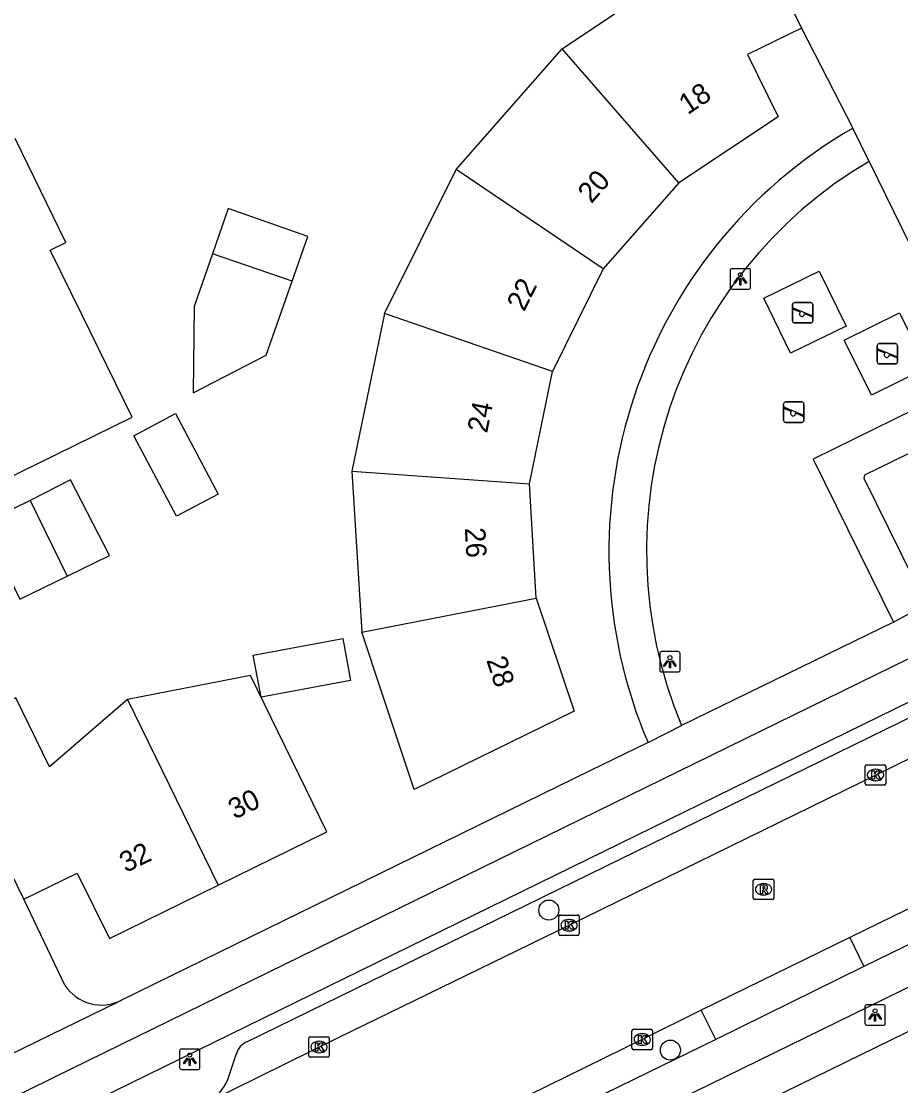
# Model space of a CAD drawing. Extents: x 160457 to 162082, y 388340 to 389736.
# Drawn here: x 160750.4 to 160793.3, y 388835.9 to 388887.9 of the extents above; entities that cross this region are included whole.
import ezdxf

# ---------------------------------------------------------------- set-up
doc = ezdxf.new("R2010")
doc.units = 0
for name, color, linetype in [('IMGEO_Boom', 7, 'Continuous'), ('IMGEO_Fietspad_gesloten', 7, 'Continuous'), ('IMGEO_Fietspad_open', 7, 'Continuous'), ('IMGEO_Groenvoorziening', 7, 'Continuous'), ('IMGEO_Kolk', 7, 'Continuous'), ('IMGEO_Lichtpunt', 7, 'Continuous'), ('IMGEO_Pand', 7, 'Continuous'), ('IMGEO_Pand_nummerreeks', 7, 'Continuous'), ('IMGEO_Parkeervlak_open', 7, 'Continuous'), ('IMGEO_Rijbaan_lokaal_gesloten', 7, 'Continuous'), ('IMGEO_Rioolput', 7, 'Continuous'), ('IMGEO_Speelvoorziening', 7, 'Continuous'), ('IMGEO_Verkeerseiland_open', 7, 'Continuous'), ('IMGEO_Voetpad_open', 7, 'Continuous')]:
    doc.layers.add(name, color=color, linetype=linetype)

msp = doc.modelspace()

# ---------------------------------------------------------------- linework, layer by layer
at = {"layer": 'IMGEO_Boom'}
for centre in [(160776.158, 388844.434), (160782.097, 388837.593)]:
    msp.add_circle(centre, 0.489, dxfattribs=at)
at = {"layer": 'IMGEO_Fietspad_gesloten'}
for points in [[(160909.887, 388911.468), (160820.353, 388867.581), (160804.958, 388860.084), (160761.388, 388838.743), (160740.999, 388828.766), (160723.804, 388820.325)], [(160688.114, 388804.953), (160696.889, 388809.242), (160739.38, 388830.051), (160752.018, 388836.29), (160804.151, 388861.828), (160812.524, 388865.895)]]:
    msp.add_lwpolyline(points, dxfattribs=at)
at = {"layer": 'IMGEO_Fietspad_open'}
for points in [[(160694.449, 388792.087), (160749.247, 388818.903), (160815.775, 388851.461)], [(160800.037, 388845.82), (160791.543, 388841.683)], [(160791.543, 388841.683), (160784.31, 388838.109)], [(160784.31, 388838.109), (160774.906, 388833.514)]]:
    msp.add_lwpolyline(points, dxfattribs=at)
at = {"layer": 'IMGEO_Groenvoorziening'}
for points in [[(160787.969, 388871.653), (160786.662, 388874.339), (160789.371, 388875.657), (160790.678, 388872.971), (160787.969, 388871.653)], [(160791.927, 388869.592), (160790.594, 388872.289), (160793.293, 388873.623), (160794.626, 388870.926), (160791.927, 388869.592)]]:
    msp.add_lwpolyline(points, dxfattribs=at)
at = {"layer": 'IMGEO_Kolk'}
for p, q in [((160791.618, 388850.608), (160791.618, 388851.46)), ((160791.693, 388851.534), (160792.545, 388851.534)), ((160792.619, 388851.46), (160792.619, 388850.608)), ((160792.106, 388851.314), (160792.131, 388851.314)), ((160792.545, 388850.534), (160791.693, 388850.534)), ((160792.129, 388850.754), (160792.104, 388850.754)), ((160776.646, 388843.269), (160776.646, 388844.121)), ((160776.721, 388844.195), (160777.573, 388844.195)), ((160777.647, 388844.121), (160777.647, 388843.269)), ((160777.134, 388843.975), (160777.159, 388843.975)), ((160777.573, 388843.195), (160776.721, 388843.195)), ((160777.157, 388843.415), (160777.132, 388843.415)), ((160780.219, 388837.686), (160780.219, 388838.538)), ((160780.294, 388838.612), (160781.146, 388838.612)), ((160780.707, 388838.392), (160780.732, 388838.392)), ((160781.22, 388838.538), (160781.22, 388837.686)), ((160764.43, 388837.317), (160764.43, 388838.169)), ((160764.505, 388838.243), (160765.357, 388838.243)), ((160764.918, 388838.023), (160764.943, 388838.023)), ((160765.431, 388838.169), (160765.431, 388837.317)), ((160780.73, 388837.832), (160780.705, 388837.832)), ((160764.941, 388837.463), (160764.916, 388837.463)), ((160781.146, 388837.612), (160780.294, 388837.612)), ((160765.357, 388837.243), (160764.505, 388837.243))]:
    msp.add_line(p, q, dxfattribs=at)
for points in [[(160791.618, 388850.608), (160791.618, 388851.46)], [(160791.693, 388851.534), (160792.545, 388851.534)], [(160792.619, 388851.46), (160792.619, 388850.608)], [(160791.939, 388851.234), (160792.062, 388851.234), (160792.062, 388851.083), (160792.192, 388851.234), (160792.356, 388851.234), (160792.21, 388851.083), (160792.363, 388850.834), (160792.211, 388850.834), (160792.126, 388850.998), (160792.062, 388850.931), (160792.062, 388850.834), (160791.939, 388850.834), (160791.939, 388851.234)], [(160792.545, 388850.534), (160791.693, 388850.534)], [(160776.646, 388843.269), (160776.646, 388844.121)], [(160776.721, 388844.195), (160777.573, 388844.195)], [(160777.647, 388844.121), (160777.647, 388843.269)], [(160776.967, 388843.895), (160777.09, 388843.895), (160777.09, 388843.744), (160777.22, 388843.895), (160777.384, 388843.895), (160777.238, 388843.744), (160777.391, 388843.495), (160777.239, 388843.495), (160777.154, 388843.659), (160777.09, 388843.592), (160777.09, 388843.495), (160776.967, 388843.495), (160776.967, 388843.895)], [(160777.573, 388843.195), (160776.721, 388843.195)], [(160780.219, 388837.686), (160780.219, 388838.538)], [(160780.294, 388838.612), (160781.146, 388838.612)], [(160781.22, 388838.538), (160781.22, 388837.686)], [(160764.43, 388837.317), (160764.43, 388838.169)], [(160764.505, 388838.243), (160765.357, 388838.243)], [(160764.751, 388837.943), (160764.874, 388837.943), (160764.874, 388837.792), (160765.004, 388837.943), (160765.168, 388837.943), (160765.022, 388837.792), (160765.175, 388837.543), (160765.023, 388837.543), (160764.938, 388837.707), (160764.874, 388837.64), (160764.874, 388837.543), (160764.751, 388837.543), (160764.751, 388837.943)], [(160765.431, 388838.169), (160765.431, 388837.317)], [(160780.54, 388838.312), (160780.663, 388838.312), (160780.663, 388838.161), (160780.793, 388838.312), (160780.957, 388838.312), (160780.811, 388838.161), (160780.964, 388837.912), (160780.812, 388837.912), (160780.727, 388838.076), (160780.663, 388838.009), (160780.663, 388837.912), (160780.54, 388837.912), (160780.54, 388838.312)], [(160781.146, 388837.612), (160780.294, 388837.612)], [(160765.357, 388837.243), (160764.505, 388837.243)]]:
    msp.add_lwpolyline(points, dxfattribs=at)
for centre, start, end in [((160791.695, 388851.458), 91.552, 178.448), ((160791.695, 388851.458), 91.552, 178.448), ((160792.543, 388851.458), 1.552, 88.448), ((160792.543, 388851.458), 1.552, 88.448), ((160791.695, 388850.61), 181.552, 268.448), ((160791.695, 388850.61), 181.552, 268.448), ((160792.543, 388850.61), 271.552, 358.448), ((160792.543, 388850.61), 271.552, 358.448), ((160776.723, 388844.119), 91.552, 178.448), ((160776.723, 388844.119), 91.552, 178.448), ((160777.571, 388844.119), 1.552, 88.448), ((160777.571, 388844.119), 1.552, 88.448), ((160776.723, 388843.271), 181.552, 268.448), ((160776.723, 388843.271), 181.552, 268.448), ((160777.571, 388843.271), 271.552, 358.448), ((160777.571, 388843.271), 271.552, 358.448), ((160780.296, 388838.536), 91.552, 178.448), ((160780.296, 388838.536), 91.552, 178.448), ((160781.144, 388838.536), 1.552, 88.448), ((160781.144, 388838.536), 1.552, 88.448), ((160764.507, 388838.167), 91.552, 178.448), ((160764.507, 388838.167), 91.552, 178.448), ((160765.355, 388838.167), 1.552, 88.448), ((160765.355, 388838.167), 1.552, 88.448), ((160764.507, 388837.319), 181.552, 268.448), ((160764.507, 388837.319), 181.552, 268.448), ((160765.355, 388837.319), 271.552, 358.448), ((160765.355, 388837.319), 271.552, 358.448), ((160780.296, 388837.688), 181.552, 268.448), ((160780.296, 388837.688), 181.552, 268.448), ((160781.144, 388837.688), 271.552, 358.448), ((160781.144, 388837.688), 271.552, 358.448)]:
    msp.add_arc(centre, 0.0765, start, end, dxfattribs=at)
for centre, major_axis, ratio, start_param, end_param in [((160792.105, 388851.034), (-0.387, 0.002), 0.722429, 4.712389, 7.853982), ((160792.13, 388851.034), (-0.39, 0.002), 0.717154, 1.570796, 4.712389), ((160777.133, 388843.695), (-0.387, 0.002), 0.722429, 4.712389, 7.853982), ((160777.158, 388843.695), (-0.39, 0.002), 0.717154, 1.570796, 4.712389), ((160780.706, 388838.112), (-0.387, 0.002), 0.722429, 4.712389, 7.853982), ((160780.731, 388838.112), (-0.39, 0.002), 0.717154, 1.570796, 4.712389), ((160764.917, 388837.743), (-0.387, 0.002), 0.722429, 4.712389, 7.853982), ((160764.942, 388837.743), (-0.39, 0.002), 0.717154, 1.570796, 4.712389)]:
    msp.add_ellipse(centre, major_axis=major_axis, ratio=ratio, start_param=start_param, end_param=end_param, dxfattribs=at)
at = {"layer": 'IMGEO_Lichtpunt'}
for p, q in [((160785.018, 388875.677), (160785.018, 388874.87)), ((160785.018, 388875.677), (160785.018, 388874.87)), ((160785.92, 388875.772), (160785.112, 388875.772)), ((160785.92, 388875.772), (160785.112, 388875.772)), ((160786.014, 388874.87), (160786.014, 388875.677)), ((160786.014, 388874.87), (160786.014, 388875.677)), ((160785.112, 388874.776), (160785.92, 388874.776)), ((160785.112, 388874.776), (160785.92, 388874.776)), ((160782.476, 388857.065), (160781.668, 388857.065)), ((160782.476, 388857.065), (160781.668, 388857.065)), ((160781.574, 388856.97), (160781.574, 388856.163)), ((160781.574, 388856.97), (160781.574, 388856.163)), ((160782.57, 388856.163), (160782.57, 388856.97)), ((160782.57, 388856.163), (160782.57, 388856.97)), ((160781.668, 388856.069), (160782.476, 388856.069)), ((160781.668, 388856.069), (160782.476, 388856.069)), ((160791.6, 388839.712), (160791.6, 388838.905)), ((160791.6, 388839.712), (160791.6, 388838.905)), ((160792.502, 388839.807), (160791.694, 388839.807)), ((160792.502, 388839.807), (160791.694, 388839.807)), ((160792.596, 388838.905), (160792.596, 388839.712)), ((160792.596, 388838.905), (160792.596, 388839.712)), ((160791.694, 388838.811), (160792.502, 388838.811)), ((160791.694, 388838.811), (160792.502, 388838.811)), ((160758.117, 388837.552), (160758.117, 388836.745)), ((160758.117, 388837.552), (160758.117, 388836.745)), ((160759.019, 388837.647), (160758.211, 388837.647)), ((160759.019, 388837.647), (160758.211, 388837.647)), ((160759.113, 388836.745), (160759.113, 388837.552)), ((160759.113, 388836.745), (160759.113, 388837.552)), ((160758.211, 388836.651), (160759.019, 388836.651)), ((160758.211, 388836.651), (160759.019, 388836.651))]:
    msp.add_line(p, q, dxfattribs=at)
for points in [[(160785.392, 388875.341), (160785.431, 388875.313), (160785.243, 388875.051), (160785.205, 388875.078), (160785.392, 388875.341)], [(160785.494, 388875.293), (160785.541, 388875.293), (160785.541, 388874.971), (160785.494, 388874.971), (160785.494, 388875.293)], [(160785.604, 388875.313), (160785.642, 388875.34), (160785.829, 388875.078), (160785.79, 388875.05), (160785.604, 388875.313)], [(160781.948, 388856.634), (160781.987, 388856.606), (160781.799, 388856.344), (160781.761, 388856.371), (160781.948, 388856.634)], [(160782.05, 388856.586), (160782.097, 388856.586), (160782.097, 388856.264), (160782.05, 388856.264), (160782.05, 388856.586)], [(160782.16, 388856.606), (160782.198, 388856.633), (160782.385, 388856.371), (160782.346, 388856.343), (160782.16, 388856.606)], [(160791.974, 388839.376), (160792.013, 388839.348), (160791.825, 388839.086), (160791.787, 388839.113), (160791.974, 388839.376)], [(160792.186, 388839.348), (160792.224, 388839.375), (160792.411, 388839.113), (160792.372, 388839.085), (160792.186, 388839.348)], [(160792.076, 388839.328), (160792.123, 388839.328), (160792.123, 388839.006), (160792.076, 388839.006), (160792.076, 388839.328)], [(160758.491, 388837.216), (160758.53, 388837.188), (160758.342, 388836.926), (160758.304, 388836.953), (160758.491, 388837.216)], [(160758.593, 388837.168), (160758.64, 388837.168), (160758.64, 388836.846), (160758.593, 388836.846), (160758.593, 388837.168)], [(160758.703, 388837.188), (160758.741, 388837.215), (160758.928, 388836.953), (160758.889, 388836.925), (160758.703, 388837.188)]]:
    msp.add_lwpolyline(points, dxfattribs=at)
for centre in [(160785.517, 388875.475), (160782.073, 388856.768), (160792.099, 388839.51), (160758.616, 388837.35)]:
    msp.add_circle(centre, 0.0994, dxfattribs=at)
for centre, start, end in [((160785.112, 388875.677), 90, 180), ((160785.112, 388875.677), 90, 180), ((160785.92, 388875.677), 0, 90), ((160785.92, 388875.677), 0, 90), ((160785.112, 388874.87), 180, 270), ((160785.112, 388874.87), 180, 270), ((160785.92, 388874.87), 270, 0), ((160785.92, 388874.87), 270, 360), ((160781.668, 388856.97), 90, 180), ((160781.668, 388856.97), 90, 180), ((160782.476, 388856.97), 0, 90), ((160782.476, 388856.97), 0, 90), ((160781.668, 388856.163), 180, 270), ((160781.668, 388856.163), 180, 270), ((160782.476, 388856.163), 270, 0), ((160782.476, 388856.163), 270, 360), ((160791.694, 388839.712), 90, 180), ((160791.694, 388839.712), 90, 180), ((160792.502, 388839.712), 0, 90), ((160792.502, 388839.712), 0, 90), ((160791.694, 388838.905), 180, 270), ((160791.694, 388838.905), 180, 270), ((160792.502, 388838.905), 270, 0), ((160792.502, 388838.905), 270, 360), ((160758.211, 388837.552), 90, 180), ((160758.211, 388837.552), 90, 180), ((160759.019, 388837.552), 0, 90), ((160759.019, 388837.552), 0, 90), ((160758.211, 388836.745), 180, 270), ((160758.211, 388836.745), 180, 270), ((160759.019, 388836.745), 270, 0), ((160759.019, 388836.745), 270, 360)]:
    msp.add_arc(centre, 0.0946, start, end, dxfattribs=at)
at = {"layer": 'IMGEO_Pand'}
for points in [[(160776.809, 388886.524), (160779.364, 388888.233), (160783.519, 388891.013), (160782.098, 388893.9), (160781.538, 388893.626), (160780.091, 388896.581), (160777.405, 388895.266), (160775.785, 388898.574), (160781.694, 388901.467)], [(160781.694, 388901.467), (160784.762, 388895.205), (160788.497, 388887.534)], [(160788.497, 388887.534), (160785.868, 388886.24), (160787.369, 388883.189), (160782.515, 388879.97)], [(160771.624, 388880.626), (160776.809, 388886.524)], [(160782.515, 388879.97), (160776.809, 388886.524)], [(160743.031, 388878.682), (160744.402, 388875.881), (160739.785, 388873.622), (160741.614, 388869.885), (160742.18, 388870.162), (160742.864, 388868.756), (160742.295, 388868.485), (160742.434, 388868.193), (160744.178, 388869.046), (160746.63, 388864.032), (160755.794, 388868.515), (160753.342, 388873.528), (160751.802, 388876.678), (160752.565, 388877.051), (160750.081, 388882.13)], [(160768.123, 388873.58), (160771.624, 388880.626)], [(160778.818, 388875.773), (160771.624, 388880.626)], [(160782.515, 388879.97), (160778.818, 388875.773)], [(160763.616, 388875.167), (160764.379, 388877.354), (160760.493, 388878.711), (160759.721, 388876.499)], [(160759.721, 388876.499), (160758.826, 388873.934), (160758.785, 388869.702), (160762.354, 388871.551), (160763.616, 388875.167)], [(160763.616, 388875.167), (160759.721, 388876.499)], [(160778.818, 388875.773), (160776.334, 388870.756)], [(160768.123, 388873.58), (160766.541, 388865.875)], [(160776.334, 388870.756), (160768.123, 388873.58)], [(160775.212, 388865.262), (160776.334, 388870.756)], [(160757.918, 388868.699), (160760.001, 388864.764), (160757.96, 388863.676), (160755.877, 388867.612), (160757.918, 388868.699)], [(160752.624, 388860.747), (160754.688, 388861.756), (160752.786, 388865.452), (160750.812, 388864.45)], [(160766.541, 388865.875), (160775.212, 388865.262)], [(160766.541, 388865.875), (160767.014, 388858.009)], [(160775.533, 388859.681), (160775.212, 388865.262)], [(160750.812, 388864.45), (160748.507, 388863.323), (160750.319, 388859.62), (160752.624, 388860.747)], [(160750.812, 388864.45), (160752.624, 388860.747)], [(160775.533, 388859.681), (160777.391, 388854.151), (160769.582, 388850.325), (160767.997, 388855.068), (160767.014, 388858.009)], [(160767.014, 388858.009), (160775.533, 388859.681)], [(160766.089, 388857.706), (160766.472, 388855.659), (160762.1, 388854.842), (160761.717, 388856.888), (160766.089, 388857.706)], [(160760.001, 388845.647), (160765.312, 388848.254), (160761.578, 388855.902), (160755.566, 388854.723)], [(160755.566, 388854.723), (160751.768, 388851.437), (160750.115, 388854.798), (160746.543, 388853.042)], [(160755.566, 388854.723), (160760.001, 388845.647)], [(160750.513, 388844.965), (160746.543, 388853.042)], [(160750.513, 388844.965), (160753.115, 388846.244), (160754.69, 388843.04), (160760.001, 388845.647)]]:
    msp.add_lwpolyline(points, dxfattribs=at)
at = {"layer": 'IMGEO_Parkeervlak_open'}
for points in [[(160761.409, 388838.006), (160805.502, 388859.58)], [(160760.48, 388836.156), (160760.894, 388837.42)]]:
    msp.add_lwpolyline(points, dxfattribs=at)
for centre, radius, start, end in [((160761.755, 388837.182), 0.893, 112.8026, 164.5769), ((160758.419, 388837.027), 2.238, 297.3266, 337.0929)]:
    msp.add_arc(centre, radius, start, end, dxfattribs=at)
at = {"layer": 'IMGEO_Rijbaan_lokaal_gesloten'}
for points in [[(160759.446, 388835.039), (160765.876, 388838.21), (160777.148, 388843.694), (160792.12, 388851.034), (160804.857, 388857.276), (160809.001, 388859.296)], [(160799.325, 388847.252), (160796.469, 388845.835), (160790.86, 388843.095)], [(160790.86, 388843.095), (160783.606, 388839.551)], [(160783.606, 388839.551), (160780.719, 388838.113), (160774.22, 388834.916)]]:
    msp.add_lwpolyline(points, dxfattribs=at)
at = {"layer": 'IMGEO_Rioolput'}
for p, q in [((160786.148, 388845.023), (160786.148, 388845.875)), ((160786.223, 388845.949), (160787.075, 388845.949)), ((160786.636, 388845.729), (160786.661, 388845.729)), ((160787.149, 388845.875), (160787.149, 388845.023)), ((160786.659, 388845.169), (160786.634, 388845.169)), ((160787.075, 388844.949), (160786.223, 388844.949))]:
    msp.add_line(p, q, dxfattribs=at)
for points in [[(160786.148, 388845.023), (160786.148, 388845.875)], [(160786.223, 388845.949), (160787.075, 388845.949)], [(160786.737, 388845.647), (160786.485, 388845.649), (160786.485, 388845.249)], [(160787.149, 388845.875), (160787.149, 388845.023)], [(160786.485, 388845.249), (160786.609, 388845.249), (160786.609, 388845.411), (160786.62, 388845.411)], [(160786.663, 388845.568), (160786.609, 388845.568), (160786.609, 388845.487)], [(160786.609, 388845.487), (160786.661, 388845.487)], [(160786.667, 388845.382), (160786.738, 388845.249), (160786.878, 388845.249), (160786.813, 388845.375)], [(160787.075, 388844.949), (160786.223, 388844.949)]]:
    msp.add_lwpolyline(points, dxfattribs=at)
for centre, radius, start, end in [((160786.225, 388845.873), 0.0765, 91.552, 178.448), ((160786.225, 388845.873), 0.0765, 91.552, 178.448), ((160786.736, 388845.537), 0.109, 350.3612, 89.416), ((160787.073, 388845.873), 0.0765, 1.552, 88.448), ((160787.073, 388845.873), 0.0765, 1.552, 88.448), ((160786.619, 388845.358), 0.0533, 26.0293, 88.6989), ((160786.645, 388845.676), 0.19, 274.7715, 282.9687), ((160786.669, 388845.472), 0.0964, 77.0061, 93.1865), ((160786.683, 388845.529), 0.0378, 276.6634, 79.6772), ((160786.734, 388845.537), 0.112, 277.5842, 350.9817), ((160786.718, 388845.322), 0.108, 29.5134, 73.7905), ((160786.225, 388845.025), 0.0765, 181.552, 268.448), ((160786.225, 388845.025), 0.0765, 181.552, 268.448), ((160787.073, 388845.025), 0.0765, 271.552, 358.448), ((160787.073, 388845.025), 0.0765, 271.552, 358.448)]:
    msp.add_arc(centre, radius, start, end, dxfattribs=at)
for centre, major_axis, ratio, start_param, end_param in [((160786.635, 388845.449), (-0.387, 0.002), 0.722429, 4.712389, 7.853982), ((160786.66, 388845.449), (-0.39, 0.002), 0.717154, 1.570796, 4.712389)]:
    msp.add_ellipse(centre, major_axis=major_axis, ratio=ratio, start_param=start_param, end_param=end_param, dxfattribs=at)
at = {"layer": 'IMGEO_Speelvoorziening'}
for p, q in [((160788.062, 388873.221), (160788.062, 388874.021)), ((160788.062, 388874.021), (160788.062, 388873.221)), ((160788.445, 388873.649), (160788.106, 388873.786)), ((160788.131, 388873.846), (160789.007, 388873.493)), ((160788.162, 388874.121), (160788.952, 388874.121)), ((160788.952, 388874.121), (160788.162, 388874.121)), ((160789.052, 388874.021), (160789.052, 388873.221)), ((160789.052, 388873.221), (160789.052, 388874.021)), ((160788.983, 388873.433), (160788.643, 388873.57)), ((160788.952, 388873.121), (160788.162, 388873.121)), ((160788.162, 388873.121), (160788.952, 388873.121)), ((160792.201, 388871.218), (160792.201, 388872.018)), ((160792.201, 388872.018), (160792.201, 388871.218)), ((160792.584, 388871.646), (160792.245, 388871.783)), ((160792.27, 388871.843), (160793.146, 388871.49)), ((160792.301, 388872.118), (160793.091, 388872.118)), ((160793.091, 388872.118), (160792.301, 388872.118)), ((160793.191, 388872.018), (160793.191, 388871.218)), ((160793.191, 388871.218), (160793.191, 388872.018)), ((160793.091, 388871.118), (160792.301, 388871.118)), ((160792.301, 388871.118), (160793.091, 388871.118)), ((160793.122, 388871.43), (160792.782, 388871.567)), ((160787.627, 388868.363), (160787.627, 388869.163)), ((160787.627, 388869.163), (160787.627, 388868.363)), ((160787.727, 388869.263), (160788.517, 388869.263)), ((160788.517, 388869.263), (160787.727, 388869.263)), ((160788.617, 388869.163), (160788.617, 388868.363)), ((160788.617, 388868.363), (160788.617, 388869.163)), ((160788.01, 388868.791), (160787.671, 388868.928)), ((160787.696, 388868.988), (160788.572, 388868.635)), ((160788.548, 388868.575), (160788.208, 388868.712)), ((160788.517, 388868.263), (160787.727, 388868.263)), ((160787.727, 388868.263), (160788.517, 388868.263))]:
    msp.add_line(p, q, dxfattribs=at)
for centre, radius, start, end in [((160788.162, 388874.021), 0.1, 90, 180), ((160788.162, 388874.021), 0.1, 90, 180), ((160788.119, 388873.816), 0.0327, 68.078, 248.078), ((160788.952, 388874.021), 0.1, 0, 90), ((160788.952, 388874.021), 0.1, 360, 90), ((160788.162, 388873.221), 0.1, 180, 270), ((160788.162, 388873.221), 0.1, 180, 270), ((160788.524, 388873.559), 0.12, 130.9928, 5.1632), ((160788.952, 388873.221), 0.1, 270, 0), ((160788.952, 388873.221), 0.1, 270, 0), ((160788.995, 388873.463), 0.0327, 248.078, 68.078), ((160792.301, 388872.018), 0.1, 90, 180), ((160792.301, 388872.018), 0.1, 90, 180), ((160792.258, 388871.813), 0.0327, 68.078, 248.078), ((160792.663, 388871.556), 0.12, 130.9928, 5.1632), ((160793.091, 388872.018), 0.1, 0, 90), ((160793.091, 388872.018), 0.1, 360, 90), ((160792.301, 388871.218), 0.1, 180, 270), ((160792.301, 388871.218), 0.1, 180, 270), ((160793.091, 388871.218), 0.1, 270, 0), ((160793.091, 388871.218), 0.1, 270, 0), ((160793.134, 388871.46), 0.0327, 248.078, 68.078), ((160787.727, 388869.163), 0.1, 90, 180), ((160787.727, 388869.163), 0.1, 90, 180), ((160788.517, 388869.163), 0.1, 0, 90), ((160788.517, 388869.163), 0.1, 360, 90), ((160787.684, 388868.958), 0.0327, 68.078, 248.078), ((160788.089, 388868.701), 0.12, 130.9928, 5.1632), ((160788.56, 388868.605), 0.0327, 248.078, 68.078), ((160787.727, 388868.363), 0.1, 180, 270), ((160787.727, 388868.363), 0.1, 180, 270), ((160788.517, 388868.363), 0.1, 270, 0), ((160788.517, 388868.363), 0.1, 270, 0)]:
    msp.add_arc(centre, radius, start, end, dxfattribs=at)
at = {"layer": 'IMGEO_Verkeerseiland_open'}
for points in [[(160790.86, 388843.095), (160791.543, 388841.683)], [(160784.31, 388838.109), (160783.606, 388839.551)]]:
    msp.add_lwpolyline(points, dxfattribs=at)
at = {"layer": 'IMGEO_Voetpad_open'}
for points in [[(160788.497, 388887.534), (160791.018, 388882.647)], [(160791.807, 388881.019), (160791.018, 388882.647)], [(160791.807, 388881.019), (160797.024, 388870.368), (160789.066, 388866.474), (160792.99, 388858.505)], [(160794.684, 388859.431), (160794.536, 388859.476), (160791.557, 388865.528), (160791.597, 388865.698), (160797.738, 388868.695), (160797.895, 388868.616), (160800.847, 388862.573), (160800.8, 388862.421)], [(160792.99, 388858.505), (160794.684, 388859.431)], [(160792.99, 388858.505), (160782.642, 388853.456)], [(160781.005, 388852.621), (160782.642, 388853.456)], [(160781.005, 388852.621), (160778.156, 388851.243), (160755.282, 388840.029)], [(160814.32, 388848.575), (160763.253, 388823.601)], [(160752.505, 388840.773), (160750.513, 388844.965)], [(160755.282, 388840.029), (160755.104, 388839.929), (160749.832, 388837.359)]]:
    msp.add_lwpolyline(points, dxfattribs=at)
for centre, radius, start, end in [((160802.975, 388861.977), 23.879, 120.0477, 203.0675), ((160803.023, 388861.984), 22.093, 120.5077, 202.7073), ((160754.308, 388841.947), 2.151, 213.074, 296.9297)]:
    msp.add_arc(centre, radius, start, end, dxfattribs=at)

# ---------------------------------------------------------------- texts
at = {"layer": 'IMGEO_Pand_nummerreeks'}
for s, rotation, p in [('18', 33.5509, (160782.939, 388883.274)), ('20', 48.6242, (160778.231, 388878.919)), ('22', 63.6592, (160774.95, 388873.639)), ('24', 78.4576, (160773.139, 388867.703)), ('26', 273.2918, (160772.05, 388863.108)), ('28', 288.5716, (160773.09, 388856.651)), ('30', 26.1449, (160760.807, 388848.85)), ('32', 26.1449, (160755.491, 388846.241))]:
    msp.add_text(s, height=1, rotation=rotation, dxfattribs=at).set_placement(p)

doc.saveas('drawing.dxf')
